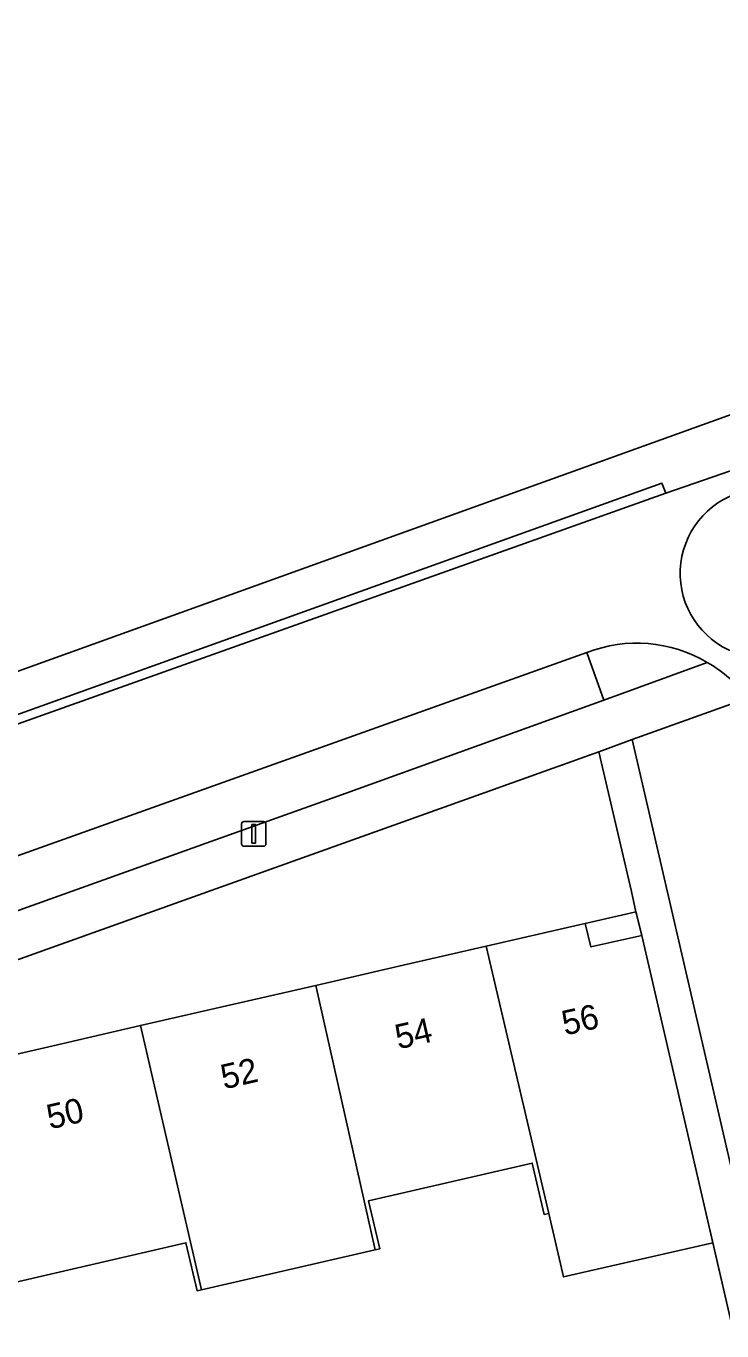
# Model space of a CAD drawing. Extents: x 156412 to 157779, y 382335 to 383768.
# Drawn here: x 156731 to 156759.2, y 383572.4 to 383625.4 of the extents above; entities that cross this region are included whole.
import ezdxf

# ---------------------------------------------------------------- set-up
doc = ezdxf.new("R2010")
doc.units = 0
for name, color, linetype in [('IMGEO_Berm_groen', 7, 'Continuous'), ('IMGEO_Erf', 7, 'Continuous'), ('IMGEO_Fietspad_gesloten', 7, 'Continuous'), ('IMGEO_Groenvoorziening', 7, 'Continuous'), ('IMGEO_Haag', 7, 'Continuous'), ('IMGEO_Lichtmast', 7, 'Continuous'), ('IMGEO_Muur', 7, 'Continuous'), ('IMGEO_Pand', 7, 'Continuous'), ('IMGEO_Pand_nummerreeks', 7, 'Continuous'), ('IMGEO_Pand_overbouw', 7, 'Continuous'), ('IMGEO_Parkeervlak_open', 7, 'Continuous'), ('IMGEO_Rijbaan_lokaal_gesloten', 7, 'Continuous'), ('IMGEO_Rijbaan_lokaal_open', 7, 'Continuous'), ('IMGEO_Voetpad_open', 7, 'Continuous')]:
    doc.layers.add(name, color=color, linetype=linetype)

msp = doc.modelspace()

# ---------------------------------------------------------------- linework, layer by layer
at = {"layer": 'IMGEO_Berm_groen'}
for points in [[(156753.746, 383599.946), (156754.43, 383598.012), (156758.623, 383599.545)], [(156760.292, 383598.109), (156755.576, 383596.427), (156762.082, 383568.318), (156762.509, 383568.414), (156764.778, 383558.817), (156764.305, 383558.71), (156765.294, 383554.439), (156770.303, 383532.733), (156775.005, 383533.842)]]:
    msp.add_lwpolyline(points, dxfattribs=at)
msp.add_arc((156755.775, 383594.761), 5.568, 59.2311, 111.368, dxfattribs=at)
at = {"layer": 'IMGEO_Erf'}
for points in [[(156728.504, 383583.172), (156732.098, 383583.998), (156735.647, 383584.814), (156739.134, 383585.615), (156742.759, 383586.448), (156746.117, 383587.22), (156749.662, 383588.034), (156753.435, 383588.901), (156753.677, 383588.957), (156753.904, 383588.008), (156755.967, 383588.471), (156755.735, 383589.43), (156755.557, 383590.251), (156754.228, 383595.916), (156724.098, 383585.15)], [(156761.054, 383566.473), (156758.851, 383576.004), (156752.799, 383574.624), (156752.196, 383577.2), (156752.011, 383577.158), (156751.531, 383579.241), (156744.893, 383577.71), (156745.342, 383575.763), (156745.155, 383575.72), (156738.121, 383574.103), (156737.936, 383574.06), (156737.486, 383576.007), (156730.53, 383574.4)]]:
    msp.add_lwpolyline(points, dxfattribs=at)
at = {"layer": 'IMGEO_Fietspad_gesloten'}
msp.add_lwpolyline([(156718.529, 383593.076), (156756.788, 383606.815), (156756.95, 383606.409), (156762.235, 383608.234), (156762.023, 383608.69), (156777.661, 383614.33), (156789.633, 383619.235), (156792.615, 383620.412), (156794.876, 383621.304), (156796.919, 383622.11), (156798.99, 383622.927), (156800.697, 383623.601), (156799.677, 383625.357), (156769.434, 383613.143), (156760.462, 383609.915), (156711.894, 383592.437), (156699.212, 383582.923), (156630.813, 383517.001), (156624.233, 383512.706), (156603.465, 383510.798), (156578.883, 383487.904), (156537.683, 383447.847)], dxfattribs=at)
at = {"layer": 'IMGEO_Groenvoorziening'}
msp.add_lwpolyline([(156724.749, 383594.953), (156756.95, 383606.409), (156756.788, 383606.815), (156718.529, 383593.076)], dxfattribs=at)
at = {"layer": 'IMGEO_Haag'}
msp.add_lwpolyline([(156724.749, 383594.953), (156756.95, 383606.409), (156756.788, 383606.815), (156718.529, 383593.076)], dxfattribs=at)
at = {"layer": 'IMGEO_Lichtmast'}
for p, q in [((156739.74, 383592.192), (156739.74, 383592.992)), ((156739.74, 383592.992), (156739.74, 383592.192)), ((156739.84, 383593.092), (156740.63, 383593.092)), ((156740.63, 383593.092), (156739.84, 383593.092)), ((156740.73, 383592.992), (156740.73, 383592.192)), ((156740.73, 383592.192), (156740.73, 383592.992)), ((156740.63, 383592.092), (156739.84, 383592.092)), ((156739.84, 383592.092), (156740.63, 383592.092))]:
    msp.add_line(p, q, dxfattribs=at)
msp.add_lwpolyline([(156740.16, 383592.967), (156740.31, 383592.967), (156740.31, 383592.217), (156740.16, 383592.217), (156740.16, 383592.967)], dxfattribs=at)
for centre, start, end in [((156739.84, 383592.992), 90, 180), ((156739.84, 383592.992), 90, 180), ((156740.63, 383592.992), 0, 90), ((156740.63, 383592.992), 360, 90), ((156739.84, 383592.192), 180, 270), ((156739.84, 383592.192), 180, 270), ((156740.63, 383592.192), 270, 0), ((156740.63, 383592.192), 270, 0)]:
    msp.add_arc(centre, 0.1, start, end, dxfattribs=at)
at = {"layer": 'IMGEO_Muur'}
msp.add_lwpolyline([(156761.054, 383566.473), (156758.255, 383578.582)], dxfattribs=at)
at = {"layer": 'IMGEO_Pand'}
for points in [[(156755.967, 383588.471), (156753.904, 383588.008), (156753.677, 383588.957), (156753.435, 383588.901), (156749.662, 383588.034), (156752.196, 383577.2), (156752.799, 383574.624), (156758.851, 383576.004), (156758.255, 383578.582)], [(156749.662, 383588.034), (156746.117, 383587.22), (156742.759, 383586.448), (156745.155, 383575.72), (156745.342, 383575.763), (156744.893, 383577.71), (156751.531, 383579.241), (156752.011, 383577.158), (156752.196, 383577.2)], [(156738.121, 383574.103), (156745.155, 383575.72), (156742.759, 383586.448), (156739.134, 383585.615), (156735.647, 383584.814)], [(156735.647, 383584.814), (156732.098, 383583.998), (156728.504, 383583.172), (156730.53, 383574.4), (156737.486, 383576.007), (156737.936, 383574.06), (156738.121, 383574.103)]]:
    msp.add_lwpolyline(points, close=True, dxfattribs=at)
at = {"layer": 'IMGEO_Pand_overbouw'}
msp.add_lwpolyline([(156755.967, 383588.471), (156755.753, 383589.346), (156755.735, 383589.43), (156755.5, 383589.376), (156753.677, 383588.957), (156753.904, 383588.008)], close=True, dxfattribs=at)
at = {"layer": 'IMGEO_Parkeervlak_open'}
msp.add_lwpolyline([(156743.985, 383594.239), (156754.43, 383598.012), (156753.746, 383599.946), (156726.855, 383590.344), (156723.825, 383589.168), (156723.338, 383588.953), (156722.853, 383588.735), (156722.37, 383588.514), (156723.043, 383586.777), (156727.613, 383588.388), (156738.687, 383592.348)], close=True, dxfattribs=at)
at = {"layer": 'IMGEO_Rijbaan_lokaal_gesloten'}
for points in [[(156766.511, 383604.455), (156772.289, 383606.525), (156770.618, 383611.218), (156762.235, 383608.234), (156756.95, 383606.409), (156724.749, 383594.953)], [(156722.37, 383588.514), (156722.853, 383588.735), (156723.338, 383588.953), (156723.825, 383589.168), (156726.855, 383590.344), (156753.746, 383599.946)]]:
    msp.add_lwpolyline(points, dxfattribs=at)
for centre, radius, start, end in [((156760.967, 383603.157), 3.439, 105.6843, 249.1385), ((156755.775, 383594.761), 5.568, 59.2311, 111.368), ((156755.739, 383594.506), 5.806, 38.3618, 60.2211)]:
    msp.add_arc(centre, radius, start, end, dxfattribs=at)
at = {"layer": 'IMGEO_Rijbaan_lokaal_open'}
msp.add_arc((156760.967, 383603.157), 3.439, 105.6843, 249.1385, dxfattribs=at)
at = {"layer": 'IMGEO_Voetpad_open'}
for points in [[(156758.623, 383599.545), (156754.43, 383598.012), (156743.985, 383594.239), (156738.687, 383592.348), (156727.613, 383588.388)], [(156754.228, 383595.916), (156755.576, 383596.427), (156760.292, 383598.109)], [(156762.082, 383568.318), (156755.576, 383596.427), (156754.228, 383595.916), (156755.557, 383590.251), (156755.735, 383589.43), (156755.967, 383588.471), (156758.255, 383578.582), (156758.851, 383576.004), (156761.054, 383566.473), (156761.613, 383564.038), (156762.036, 383562.29), (156762.579, 383559.862), (156765.722, 383546.257), (156767.993, 383536.385), (156768.215, 383535.413), (156768.404, 383534.597), (156768.897, 383532.428), (156769.213, 383531.078), (156770.238, 383526.718), (156772.101, 383527.183), (156771.632, 383529.222)], [(156724.098, 383585.15), (156754.228, 383595.916)]]:
    msp.add_lwpolyline(points, dxfattribs=at)
msp.add_arc((156755.739, 383594.506), 5.806, 38.3618, 60.2211, dxfattribs=at)

# ---------------------------------------------------------------- texts
at = {"layer": 'IMGEO_Pand_nummerreeks'}
for s, rotation, p in [('56', 12.6509, (156752.852, 383584.41)), ('54', 12.9416, (156746.095, 383583.848)), ('52', 12.9416, (156739.028, 383582.225)), ('50', 12.9416, (156731.969, 383580.602))]:
    msp.add_text(s, height=1, rotation=rotation, dxfattribs=at).set_placement(p)

doc.saveas('drawing.dxf')
